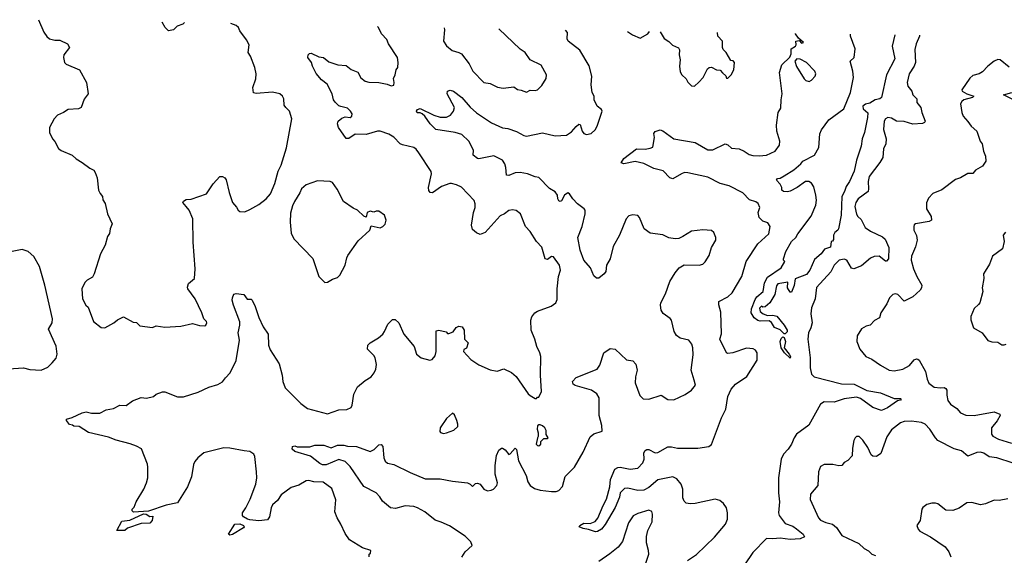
# Model space of a CAD drawing. Extents: x 1921360 to 2014538, y 768294 to 907744.
# Tile 401 of 412: x 1988494 to 1996366, y 902257 to 906537. Entities that reach past the tile are written whole.
import ezdxf

# ---------------------------------------------------------------- set-up
doc = ezdxf.new("R2010")
doc.units = 0

msp = doc.modelspace()

# ---------------------------------------------------------------- linework, layer by layer
at = {"layer": '0CON10XD'}
for points in [[(1988644.2, 906536.6), (1988687.9, 906437.9), (1988712.1, 906402.1), (1988733.2, 906383.2), (1988775, 906374.3), (1988815, 906374.2), (1988876.2, 906345), (1988893.3, 906315), (1988847.5, 906255), (1988843.3, 906235), (1988853.3, 906195), (1988865, 906181.2), (1988971.2, 906135), (1989028.8, 906035), (1989042, 905945), (1989008.8, 905901.2), (1988986.2, 905835), (1988965, 905824.4), (1988881.2, 905818.8), (1988845, 905793.8), (1988795.9, 905774.1), (1988768.8, 905745), (1988733.3, 905675), (1988732.5, 905635), (1988756, 905585), (1988775, 905562.5), (1988805, 905506.2), (1988825, 905492), (1988913.8, 905455), (1988945, 905426), (1988993.8, 905395), (1989055, 905350), (1989087.5, 905335), (1989097.5, 905315), (1989113, 905273), (1989123.6, 905173.6), (1989137, 905147), (1989157.5, 905125), (1989158.3, 905098.3), (1989177, 905067), (1989197.5, 904985), (1989233.3, 904905), (1989217.5, 904865), (1989211.7, 904828.3), (1989196.1, 904803.9), (1989178.8, 904735), (1989141.2, 904665), (1989088.8, 904505), (1989075, 904480), (1989032.5, 904455), (1989015, 904437.5), (1988990, 904385), (1988995.9, 904305.9), (1989023.3, 904255), (1989040.7, 904240.7), (1989083.3, 904125), (1989145, 904076.2), (1989175, 904074), (1989247, 904113), (1989275, 904138.8), (1989325, 904162.5), (1989400.5, 904120.5), (1989427.7, 904117.7), (1989455, 904090), (1989555, 904077.5), (1989585, 904091.2), (1989655, 904080.5), (1989781.5, 904088.5), (1989875, 904108.8), (1989932.7, 904092.7), (1989975, 904090), (1989982.5, 904095), (1989990, 904115), (1989986.7, 904125), (1989966.4, 904146.4), (1989950, 904195), (1989896, 904305), (1989839.2, 904385), (1989835, 904400), (1989845, 904428.8), (1989891.7, 904468.3), (1989897.8, 904545), (1989882.2, 904757.8), (1989878.1, 904945), (1989848.8, 905015), (1989825.8, 905045), (1989798.8, 905075), (1989803.1, 905086.9), (1989825, 905098.6), (1989866.3, 905103.7), (1989986.7, 905145), (1990042, 905225), (1990095, 905282.5), (1990115, 905282.5), (1990133.3, 905273.3), (1990145, 905257.5), (1990168, 905155), (1990196.1, 905076.1), (1990228.3, 905038.3), (1990240, 905015), (1990255, 905003.8), (1990295, 905001.2), (1990335, 905018.8), (1990405, 905058.8), (1990465.7, 905104.3), (1990498.8, 905145), (1990535, 905227.5), (1990561.4, 905325), (1990584.5, 905375.5), (1990626, 905514), (1990668.9, 905745), (1990652.5, 905805), (1990621.4, 905835), (1990609.1, 905855), (1990606.2, 905905), (1990595, 905925.7), (1990574.5, 905944.5), (1990515, 905958.6), (1990385, 905945.6), (1990362.5, 905952.5), (1990358.6, 905995), (1990380.8, 906065), (1990383.8, 906105), (1990373.9, 906153.9), (1990338.8, 906245), (1990321.2, 906275), (1990327.5, 906335), (1990306.2, 906376.2), (1990255, 906447.5), (1990243.3, 906475), (1990225, 906490), (1990182.5, 906505.8)], [(1989376.4, 903146.4), (1989266.8, 903176.8), (1989205, 903201.4), (1989045, 903238), (1988970, 903285), (1988928.3, 903288.3), (1988917, 903297), (1988891.7, 903301.7), (1988867.5, 903335), (1988867.5, 903345), (1988915, 903357.5), (1988994.4, 903395.6), (1989025, 903404), (1989068.3, 903391.7), (1989135, 903393.3), (1989185, 903420), (1989245, 903430), (1989295, 903456.7), (1989345, 903453.8), (1989395, 903490), (1989465, 903516.7), (1989507.7, 903512.3), (1989565, 903526.7), (1989585, 903543.8), (1989635, 903563.3), (1989655, 903563.3), (1989755, 903523.3), (1989805, 903523.3), (1989920.9, 903559.1), (1990005, 903599.2), (1990079.1, 903620.9), (1990115, 903642), (1990140, 903675), (1990176, 903715), (1990225.5, 903814.5), (1990250.5, 903975), (1990242.1, 904035), (1990253.9, 904095), (1990252.9, 904122.9), (1990203.5, 904255), (1990193.3, 904295), (1990195.8, 904314.2), (1990206.7, 904343.3), (1990225, 904350), (1990285, 904340), (1990314, 904304), (1990345, 904302.5), (1990352.5, 904295), (1990376.9, 904245), (1990405, 904156.2), (1990441.7, 904081.7), (1990480, 904025), (1990482.5, 903935), (1990497.6, 903897.6), (1990567.7, 903787.7), (1990593.8, 903695), (1990598.8, 903645), (1990616.7, 903595), (1990740.9, 903470.9), (1990795, 903428.6), (1990955, 903387.5), (1991045, 903418), (1991109.3, 903420.7), (1991143, 903437), (1991153, 903457), (1991166.2, 903545), (1991195, 903602.5), (1991255, 903653.3), (1991305, 903683.3), (1991328.8, 903715), (1991342, 903745), (1991347.3, 903782.7), (1991335.6, 903835), (1991324.5, 903854.5), (1991273.9, 903903.9), (1991276.2, 903935), (1991295, 903953.8), (1991363.3, 903995), (1991397, 904023), (1991412, 904045), (1991436, 904105), (1991475, 904140), (1991495, 904140), (1991526.2, 904115), (1991566.2, 904025), (1991646.7, 903925), (1991666.7, 903865), (1991705, 903834.2), (1991773.6, 903816.4), (1991792.5, 903822.5), (1991815, 903850), (1991823.6, 903886.4), (1991825, 904050), (1991845, 904056.7), (1991902.5, 904042.5), (1991915, 904030), (1991925, 904030), (1991958.3, 904041.7), (1991983.6, 904076.4), (1992005, 904087.5), (1992031.7, 904081.7), (1992047.5, 904055), (1992050, 903985), (1992080, 903955), (1992067, 903913), (1992045, 903900), (1992043.3, 903885), (1992100.3, 903820.3), (1992165, 903779.4), (1992255, 903737.5), (1992311.4, 903728.6), (1992363.6, 903746.4), (1992425, 903718), (1992462, 903685), (1992558.3, 903548.3), (1992575, 903532.5), (1992615, 903510), (1992625, 903510), (1992635, 903520), (1992645, 903520), (1992666.7, 903565), (1992657, 903697), (1992660, 903845), (1992653.3, 903875), (1992628.9, 903925), (1992613.3, 903985), (1992582.2, 904055), (1992579.2, 904135), (1992588.1, 904161.9), (1992613.3, 904195), (1992635, 904208.6), (1992743.4, 904246.6), (1992781.2, 904275), (1992790.5, 904299.5), (1992790, 904385), (1992802.2, 904485), (1992816.9, 904535), (1992810, 904575), (1992762.7, 904642.7), (1992745, 904644), (1992715, 904620), (1992695, 904626.2), (1992668.3, 904718.3), (1992626.2, 904765), (1992574, 904845), (1992538, 904885), (1992496.6, 904986.6), (1992463, 905013), (1992435, 905017.5), (1992405, 905010.8), (1992370, 904985), (1992335, 904970), (1992215, 904836.7), (1992175, 904820), (1992145, 904833.3), (1992115, 904860), (1992106, 904895), (1992121.2, 904995), (1992136.2, 905035), (1992136.2, 905065), (1992127.5, 905092.5), (1992025, 905198.8), (1991987.6, 905217.6), (1991945, 905228), (1991931.7, 905228.3), (1991865.5, 905204.5), (1991795, 905153.8), (1991775, 905156.7), (1991765, 905172.5), (1991761.9, 905195), (1991787.5, 905305), (1991784.1, 905324.1), (1991685, 905474), (1991662.6, 905502.6), (1991645, 905514.2), (1991555, 905535.6), (1991535, 905545.6), (1991485, 905597.1), (1991445, 905621.9), (1991375, 905645.7), (1991355, 905646.9), (1991265, 905618.9), (1991175, 905620.8), (1991125, 905587.5), (1991105, 905588), (1991042.5, 905675), (1991033.8, 905705), (1991041.2, 905725), (1991069.1, 905750.9), (1991095, 905759.2), (1991135, 905754.2), (1991148.8, 905765), (1991151.2, 905785), (1991140, 905805), (1991115, 905828.8), (1991062, 905842), (1991045, 905848.8), (1991015, 905876.7), (1991004, 905895), (1990993.3, 905945), (1990951.3, 906021.3), (1990906, 906056), (1990865, 906107.1), (1990834, 906165), (1990826.7, 906195), (1990798.8, 906235), (1990800, 906255), (1990812.3, 906267.7), (1990825, 906268), (1990885, 906240), (1990924.3, 906234.3), (1990965, 906200), (1991037, 906177), (1991105, 906171.2), (1991145, 906138), (1991196.7, 906116.7), (1991220.9, 906070.9), (1991255, 906044.3), (1991285, 906037.1), (1991365, 906035.6), (1991432.3, 906022.3), (1991465, 906008.8), (1991485, 906012.5), (1991488.8, 906035), (1991483.6, 906066.4), (1991496.7, 906095), (1991503.6, 906136.4), (1991516.7, 906155), (1991520, 906195), (1991513.8, 906235), (1991442, 906345), (1991428.7, 906378.7), (1991387.1, 906425), (1991361.4, 906475), (1991355.4, 906482.3)], [(1989811.9, 906513.2), (1989799.7, 906500.3), (1989752.5, 906485), (1989723.6, 906456.4), (1989685, 906448.8), (1989656.2, 906475), (1989632.6, 906516.8)], [(1991888.2, 906471.6), (1991890, 906455), (1991883.6, 906366.4), (1991905, 906326.7), (1991950.3, 906290.3), (1992005, 906275.8), (1992025, 906264), (1992087.5, 906185), (1992116.2, 906125), (1992205, 906036), (1992255.7, 906025.7), (1992315, 905996.2), (1992359.3, 905989.3), (1992445, 906000), (1992475, 905978.8), (1992504.1, 905974.1), (1992545, 905956.7), (1992575, 905973.8), (1992615, 905971.2), (1992635, 905976.7), (1992669.4, 906010.6), (1992703.9, 906066.1), (1992706.7, 906095), (1992663.9, 906173.9), (1992575, 906216.7), (1992536.2, 906275), (1992495, 906301.2), (1992325.4, 906462.8)], [(1992943, 905683), (1992965, 905702), (1992975, 905700), (1992990, 905645), (1993005, 905627.1), (1993025, 905620), (1993063.8, 905626.2), (1993094, 905656), (1993111.2, 905685), (1993152, 905805), (1993145, 905818), (1993111.4, 905845), (1993086, 905895), (1993086.4, 905926.4), (1993071.2, 905955), (1993063.1, 906015), (1993068.1, 906085), (1993046.8, 906166.8), (1992973.4, 906293.4), (1992878.6, 906365), (1992870, 906385), (1992874.4, 906435), (1992858, 906452.2)], [(1993834, 902215), (1993905, 902262.9), (1994047.8, 902402.2), (1994137.3, 902505), (1994153.8, 902545), (1994153.4, 902595), (1994144.6, 902635), (1994121.8, 902671.8), (1994090.8, 902695), (1994054.6, 902705.4), (1993895, 902670.6), (1993855, 902667.5), (1993823.6, 902673.6), (1993805, 902690), (1993794.6, 902714.6), (1993794.7, 902785), (1993782.4, 902825), (1993748.5, 902868.5), (1993715, 902884.6), (1993595, 902860.9), (1993525, 902797.5), (1993485, 902777.5), (1993435, 902773.8), (1993355, 902792.9), (1993328.3, 902791.7), (1993295.8, 902755), (1993290, 902720), (1993255, 902638.1), (1993175, 902503.8), (1993145, 902466.2), (1993113.9, 902446.1), (1993096.4, 902443.6), (1993042.7, 902462.7), (1992999.7, 902469.7), (1992967.5, 902485), (1992973.3, 902495), (1993005, 902514.4), (1993055, 902511.2), (1993093.9, 902526.1), (1993116.6, 902553.4), (1993158.1, 902655), (1993185.7, 902705), (1993212.2, 902805), (1993217.3, 902862.7), (1993252, 902945), (1993275, 902958.1), (1993295, 902961.1), (1993374, 902944), (1993435, 902953.6), (1993476.2, 902995), (1993486.4, 903025), (1993483.1, 903075), (1993495, 903094), (1993507.9, 903102.1), (1993525, 903101.9), (1993575, 903075.6), (1993595, 903078.9), (1993676.8, 903123.2), (1993705, 903123.1), (1993752, 903112), (1993915, 903113.6), (1994002.6, 903127.4), (1994025, 903141.4), (1994105.4, 903355), (1994140.3, 903425), (1994155.3, 903525), (1994181.1, 903585), (1994216.5, 903625), (1994307.1, 903685), (1994388.6, 903815), (1994388.6, 903875), (1994377.5, 903895), (1994357, 903907), (1994305, 903910.9), (1994195, 903875.6), (1994155, 903870), (1994145.9, 903875.9), (1994090.8, 903985), (1994105.9, 904025.9), (1994100.6, 904200.6), (1994082.3, 904257.7), (1994083.8, 904285), (1994155, 904322.9), (1994190.6, 904355), (1994266.6, 904483.4), (1994301.2, 904605), (1994394, 904746), (1994482, 904825), (1994493.3, 904885), (1994475, 904912.5), (1994435.8, 904925.8), (1994406.2, 904955), (1994399.2, 904995), (1994410.6, 905035), (1994396.7, 905066.7), (1994380.2, 905080.2), (1994328.3, 905098.3), (1994275, 905153.3), (1994165, 905208.9), (1994095, 905227.1), (1993995, 905279.5), (1993835, 905314.2), (1993810, 905315), (1993785, 905306), (1993715, 905263.8), (1993692.1, 905272.1), (1993637.8, 905327.8), (1993565, 905348.9), (1993485, 905388.8), (1993415, 905404.4), (1993325, 905386), (1993303.3, 905393.3), (1993323, 905427), (1993424.3, 905505.7), (1993495, 905503.1), (1993535, 905509.4), (1993555, 905518.8), (1993570, 905595), (1993563.6, 905626.4), (1993575, 905642.5), (1993598.3, 905651.7), (1993615, 905656.2), (1993635, 905648.8), (1993725, 905584.4), (1993895, 905555.5), (1993995, 905497.5), (1994035, 905496.7), (1994135, 905544), (1994155, 905536.2), (1994185, 905510), (1994245, 905505.8), (1994285, 905485.7), (1994325, 905460.5), (1994355, 905452.3), (1994405, 905447.5), (1994465, 905452.9), (1994533.3, 905486.7), (1994567.5, 905535), (1994570.5, 905565), (1994546.4, 905645), (1994543.8, 905695), (1994558, 905795), (1994580, 905830), (1994581.8, 905895), (1994590.6, 905945), (1994568.8, 906115), (1994587.5, 906175), (1994651.7, 906238.3), (1994662.5, 906265), (1994662.5, 906305), (1994697.5, 906325), (1994703, 906337), (1994700, 906365), (1994725, 906370), (1994745, 906350), (1994760, 906355), (1994720, 906390), (1994697.5, 906425), (1994697.6, 906426.5)], [(1993352.9, 906443.4), (1993392.5, 906415), (1993455, 906390), (1993515, 906423.8), (1993530, 906441.2)], [(1993614.1, 906440.1), (1993645.8, 906385.8), (1993685, 906362), (1993714.3, 906334.3), (1993762.3, 906312.3), (1993768.8, 906295), (1993766, 906255), (1993774.2, 906215), (1993770, 906165), (1993775, 906120), (1993787.5, 906095), (1993822.5, 906065), (1993836.4, 906036.4), (1993865, 906007.5), (1993890, 906005), (1993923, 906037), (1993957.5, 906075), (1993993.3, 906145), (1994006.4, 906153.6), (1994025, 906156.7), (1994065, 906136.2), (1994095, 906132.5), (1994112, 906112), (1994138.3, 906088.3), (1994145, 906070), (1994155, 906070), (1994182.5, 906095), (1994203.3, 906135), (1994210, 906195), (1994197, 906207), (1994180.7, 906210.7), (1994142.5, 906275), (1994119.3, 906299.3), (1994113.3, 906315), (1994113.3, 906365), (1994076.1, 906406.1), (1994073.4, 906434.3)], [(1995688.5, 906414.1), (1995688, 906405), (1995660.8, 906345), (1995650.9, 906299.1), (1995655.6, 906194.4), (1995644, 906165), (1995605.7, 906104.3), (1995589.2, 906035), (1995593.1, 906005), (1995626, 905965), (1995633.8, 905935), (1995666, 905905), (1995665.7, 905875), (1995697.5, 905835), (1995706, 905795), (1995732.5, 905725), (1995728, 905715), (1995712.6, 905707.4), (1995635, 905700.7), (1995565, 905723.2), (1995505, 905726.5), (1995465, 905751.1), (1995435, 905755.7), (1995416.2, 905745), (1995404.5, 905725.5), (1995399.7, 905659.7), (1995421.4, 905585), (1995418, 905545), (1995398.8, 905505), (1995394.2, 905435), (1995371.2, 905395), (1995286.5, 905283.5), (1995277.5, 905245), (1995280.8, 905185), (1995276, 905165), (1995196.7, 905105), (1995178.5, 905075), (1995171.8, 905045), (1995183.7, 904983.7), (1995194.6, 904964.6), (1995220.7, 904940.7), (1995254, 904875), (1995296.3, 904846.3), (1995390.9, 904800.9), (1995412.1, 904782.1), (1995441.4, 904715), (1995440.8, 904625), (1995425, 904606.2), (1995415, 904606.2), (1995365, 904645.8), (1995324.3, 904645.7), (1995295, 904632), (1995225, 904570), (1995163.6, 904546.4), (1995145, 904550), (1995105.8, 904615), (1995085, 904623.1), (1995045, 904614.5), (1995004.5, 904575), (1994978.2, 904521.8), (1994863.6, 904396.4), (1994854.3, 904305), (1994824.3, 904235), (1994820, 904185), (1994830, 904115), (1994820, 904075), (1994800, 904035), (1994794.4, 903985), (1994813.8, 903835), (1994812.8, 903755), (1994824.2, 903704.2), (1994845, 903681.5), (1995065, 903626.2), (1995165, 903624.7), (1995265.7, 903574.3), (1995375.9, 903555.9), (1995485, 903510.6), (1995535, 903509.2), (1995541.2, 903505), (1995535, 903496.7), (1995511.9, 903491.9), (1995431.2, 903435), (1995385, 903414.4), (1995315, 903436.9), (1995215, 903509.6), (1995185, 903521.3), (1995085, 903506.5), (1995005, 903479.7), (1994926.7, 903483.3), (1994895.7, 903465), (1994802.6, 903297.4), (1994705.5, 903225), (1994684.6, 903195), (1994663.3, 903145), (1994636.9, 903105), (1994600, 903065), (1994580.8, 903025), (1994560, 902875), (1994559.5, 902755), (1994568.2, 902685), (1994560.5, 902595), (1994565.6, 902575), (1994615, 902510.4), (1994675, 902488.5), (1994705, 902469.2), (1994756.7, 902425), (1994767, 902403), (1994732.4, 902387.6), (1994655, 902381.9), (1994575, 902392.7), (1994515, 902387.6), (1994465, 902392.1), (1994355, 902280), (1994288.9, 902181.1)], [(1995491.1, 906416.5), (1995468.1, 906325), (1995490.3, 906225), (1995423.6, 906095), (1995382.9, 905915), (1995371.2, 905905), (1995333.6, 905896.4), (1995290.6, 905869.4), (1995255, 905862.9), (1995233.8, 905845), (1995236.7, 905825), (1995273.7, 905793.7), (1995273.3, 905755), (1995249.3, 905635), (1995230, 905585), (1995220.3, 905525), (1995185.3, 905414.7), (1995165.4, 905325), (1995127.8, 905245), (1995101.1, 905205), (1995089.1, 905165), (1995067.1, 905125), (1995061.8, 904975), (1995040, 904865), (1995035, 904854), (1995011.2, 904835), (1995001.2, 904815), (1995000, 904780), (1994992.5, 904767.5), (1994982.5, 904765), (1994975, 904720), (1994928.2, 904701.8), (1994900.6, 904665), (1994848.9, 904621.1), (1994810.2, 904535), (1994785, 904499.3), (1994692.5, 904465), (1994685, 904412.5), (1994665, 904360), (1994655, 904360), (1994633.3, 904395), (1994635, 904440), (1994555, 904426.7), (1994545, 904410), (1994530, 904340), (1994490, 904275), (1994455, 904243.3), (1994435, 904240), (1994425, 904247.5), (1994408.3, 904231.7), (1994413.3, 904205), (1994437.5, 904185), (1994472.8, 904172.8), (1994515, 904174.6), (1994547.4, 904167.4), (1994606.9, 904096.9), (1994630.6, 904055), (1994628.9, 904041.1), (1994615, 904027.5), (1994605, 904026), (1994575, 904057.1), (1994527.8, 904077.8), (1994505, 904116), (1994485, 904130.5), (1994415, 904127.8), (1994394, 904134), (1994365, 904154.7), (1994342.6, 904195), (1994345, 904227.1), (1994375, 904301.4), (1994388.2, 904321.8), (1994438, 904365), (1994449.2, 904435), (1994472, 904478), (1994582.5, 904555), (1994610, 904605), (1994600, 904615), (1994600, 904625), (1994620, 904685), (1994665, 904763.3), (1994700, 904795), (1994715, 904826.7), (1994822.4, 904967.6), (1994858.2, 905055), (1994863.3, 905095), (1994858.9, 905135), (1994842.2, 905202.2), (1994825, 905230.8), (1994803.6, 905243.6), (1994775, 905244.5), (1994710, 905195), (1994655, 905167.1), (1994631.7, 905161.7), (1994600, 905165), (1994587.5, 905175), (1994586.4, 905196.4), (1994573.6, 905223.6), (1994543.3, 905255), (1994551.7, 905268.3), (1994575, 905271.2), (1994605, 905290), (1994683, 905337), (1994740, 905385), (1994755, 905406.2), (1994847.1, 905455), (1994882.3, 905515), (1994891.6, 905625), (1994903, 905657), (1994962.4, 905737.6), (1995083.8, 905825), (1995136.4, 905953.6), (1995158.9, 906075), (1995155.4, 906125), (1995134.3, 906205), (1995164.5, 906235.5), (1995173.4, 906305), (1995136.4, 906405), (1995135.6, 906421)], [(1994805, 906043.8), (1994825, 906053.3), (1994853.3, 906085), (1994858.8, 906105), (1994851.2, 906125), (1994783.3, 906195), (1994735, 906221.2), (1994706.4, 906223.6), (1994690, 906205), (1994705, 906162.5), (1994765, 906063.8), (1994780.3, 906050.3), (1994805, 906043.8)], [(1996405, 906158), (1996332.5, 906215), (1996315, 906218.8), (1996285, 906206.2), (1996235, 906166.2), (1996190.5, 906119.5), (1996165, 906103.3), (1996115, 906090), (1996090.5, 906069.5), (1996026.2, 905975), (1996030, 905965), (1996065, 905944.3), (1996122.5, 905925), (1996112.5, 905915), (1996041.2, 905895), (1996025.7, 905884.3), (1996016, 905865), (1996025.8, 905795), (1996037.1, 905765), (1996075, 905723.8), (1996100, 905685), (1996145.8, 905645), (1996174, 905565), (1996189.2, 905545), (1996198.8, 905485), (1996216.2, 905445), (1996216.7, 905405), (1996192.5, 905365), (1996136.4, 905333.6), (1996115, 905307.5), (1996075, 905307.5), (1996015, 905273.8), (1995975, 905258.8), (1995865, 905176.2), (1995795, 905148), (1995759.1, 905110.9), (1995744.2, 905074.2), (1995743.1, 905025), (1995782, 904965), (1995783.3, 904935), (1995765.6, 904924.4), (1995655.9, 904904.1), (1995645, 904896.7), (1995642, 904885), (1995642.5, 904855), (1995663.3, 904813.3), (1995668.5, 904775), (1995655, 904721.2), (1995624.1, 904645.9), (1995621.8, 904615), (1995640.5, 904545), (1995665.6, 904485.6), (1995705.7, 904415), (1995704.3, 904395), (1995694.2, 904375), (1995635, 904323.1), (1995565, 904286.2), (1995515, 904340), (1995495, 904345.7), (1995475, 904340.8), (1995448.6, 904315), (1995425.6, 904265), (1995378, 904195), (1995367, 904153), (1995327.7, 904132.3), (1995292.5, 904095), (1995262.3, 904087.7), (1995225, 904066.7), (1995190.5, 904009.5), (1995186.7, 903965), (1995210, 903905), (1995257.5, 903845), (1995307.5, 903825), (1995376.7, 903775), (1995445, 903735.7), (1995485, 903730.6), (1995555, 903744.3), (1995606.5, 903773.5), (1995645, 903818.8), (1995665, 903826.7), (1995675, 903823.3), (1995685.7, 903815.7), (1995736, 903725), (1995748.8, 903665), (1995762.7, 903632.7), (1995805, 903599.2), (1995855, 903595.7), (1995885, 903597.5), (1995899.1, 903589.1), (1995905.8, 903575), (1995905.7, 903535), (1995915, 903493.3), (1995936.2, 903465), (1995985, 903428.8), (1996015, 903394), (1996057.8, 903377.8), (1996125, 903373.6), (1996285, 903402.9), (1996330, 903385), (1996332.5, 903375), (1996309.3, 903330.7), (1996264.2, 903275), (1996262, 903225), (1996275, 903208.8), (1996320, 903185), (1996423.7, 903153.7)], [(1992028.5, 902241.5), (1992056.2, 902285), (1992112.5, 902335), (1992100.8, 902365), (1992055, 902409.4), (1991931.1, 902491.1), (1991865, 902522.5), (1991815, 902537.9), (1991734.4, 902605), (1991675, 902637.2), (1991645, 902645.9), (1991575, 902650.9), (1991499.5, 902630.5), (1991457.5, 902635), (1991395, 902688.8), (1991373.8, 902723.8), (1991345.3, 902755.3), (1991245, 902806), (1991137.1, 902967.1), (1991097.1, 903007.1), (1991045, 903022.5), (1990945, 902980.4), (1990915, 902980), (1990895, 902989.4), (1990819.5, 903049.5), (1990693.8, 903085), (1990673.8, 903105), (1990673.9, 903126.1), (1990695, 903132.5), (1990713.6, 903123.6), (1990815, 903124), (1990855, 903136), (1990925, 903137.5), (1990985, 903116.2), (1991035, 903137.5), (1991085, 903138), (1991115, 903128), (1991185.6, 903125.6), (1991295, 903086.7), (1991328.8, 903101.2), (1991365, 903138.8), (1991385, 903143.3), (1991397.5, 903125), (1991404.3, 903034.3), (1991415, 903010), (1991435, 902994), (1991485, 902981.4), (1991615, 902918.1), (1991735, 902868.9), (1991855, 902867.8), (1991955, 902848.6), (1992075, 902835.8), (1992096.1, 902826.1), (1992115, 902807.5), (1992139.3, 902830.7), (1992155, 902833.8), (1992175, 902823.8), (1992206, 902785), (1992235, 902772.9), (1992264.1, 902775.9), (1992282.5, 902785), (1992310, 902815), (1992313.6, 902836.4), (1992296.2, 902905), (1992295.9, 902974.1), (1992306.4, 903053.6), (1992324.2, 903095.8), (1992345, 903112.5), (1992355, 903112.5), (1992375, 903100), (1992405, 903062.5), (1992415, 903066.7), (1992455, 903113.8), (1992465, 903101.2), (1992482.4, 903012.4), (1992543.9, 902893.9), (1992555.3, 902845), (1992574.8, 902814.8), (1992610.4, 902790.4), (1992655, 902775.9), (1992745, 902765.4), (1992783.6, 902766.4), (1992805, 902774.3), (1992833.6, 902806.4), (1992854.6, 902885.4), (1992929.7, 902960.3), (1992999.3, 903080.7), (1993055, 903202.5), (1993085, 903226.7), (1993151.7, 903248.3), (1993149.2, 903295), (1993128.1, 903375), (1993125.5, 903434.5), (1993125.7, 903514.3), (1993108, 903548), (1993065, 903577.1), (1992934.4, 903614.4), (1992918.8, 903625), (1992914.4, 903645), (1992941.7, 903678.3), (1993110.8, 903745), (1993131.9, 903775), (1993165, 903873.3), (1993215, 903908.8), (1993255, 903903.3), (1993345, 903818.8), (1993395, 903810), (1993421.2, 903785), (1993430, 903735), (1993416.8, 903683.2), (1993414.5, 903634.5), (1993453.2, 903533.2), (1993478.3, 903508.3), (1993525, 903503.8), (1993623.6, 903536.4), (1993675, 903501.2), (1993725, 903498.8), (1993815, 903541.2), (1993864.2, 903575.8), (1993896.2, 903615), (1993887, 903657), (1993862.7, 903735), (1993878.6, 903858.6), (1993876.2, 903915), (1993868.1, 903945), (1993843.3, 903975), (1993775, 903992), (1993745, 904013.8), (1993725.6, 904045.6), (1993705.6, 904135), (1993695, 904150), (1993638.3, 904188.3), (1993622, 904215), (1993617.5, 904255), (1993620.8, 904275), (1993656.5, 904345), (1993691.5, 904445), (1993733.1, 904515), (1993767.2, 904552.8), (1993805, 904577.5), (1993925, 904574.4), (1993955, 904584.4), (1993975, 904600.8), (1994005, 904653.3), (1994026, 904715), (1994058.8, 904775), (1994060, 904795), (1994042.5, 904835), (1994025, 904852.5), (1993955, 904858.8), (1993865, 904847.5), (1993795, 904804), (1993765, 904788), (1993735, 904784.3), (1993685, 904794.4), (1993636.4, 904816.4), (1993535, 904831.1), (1993485.5, 904865.5), (1993448.1, 904955), (1993435, 904970.8), (1993397, 904977), (1993365, 904968.1), (1993342.2, 904945), (1993290.6, 904815), (1993240, 904725), (1993215.6, 904625), (1993184.3, 904575.7), (1993181.2, 904525), (1993166.7, 904505), (1993125, 904470), (1993105, 904472.5), (1993085, 904490), (1993056.7, 904555), (1993002.9, 904615), (1992973.6, 904695), (1992955.6, 904795), (1992990.9, 904885), (1993014, 904985), (1993013.6, 905013.6), (1993007.5, 905025), (1992954, 905065), (1992915, 905106), (1992888.6, 905145), (1992875, 905152.2), (1992848.8, 905135), (1992825, 905088.6), (1992815, 905082.9), (1992805, 905088.6), (1992796.4, 905105), (1992792.4, 905135), (1992775, 905162.2), (1992728.8, 905188.8), (1992645.6, 905275.6), (1992615, 905280), (1992555, 905304.5), (1992495, 905316.5), (1992455, 905312.7), (1992405, 905290.6), (1992385, 905293.8), (1992381.9, 905355), (1992373.1, 905385), (1992353, 905413), (1992285, 905448.1), (1992165, 905424), (1992155, 905426.7), (1992120, 905455), (1992123.3, 905495), (1992085.8, 905565), (1992029.1, 905619.1), (1991976.4, 905636.4), (1991820.4, 905660.4), (1991775.4, 905705.4), (1991734.3, 905765), (1991712, 905785), (1991695, 905791.1), (1991673.1, 905793.1), (1991666, 905805), (1991675, 905820), (1991695, 905826.8), (1991803.8, 905773.8), (1991855, 905757.1), (1991905, 905758.8), (1991939.4, 905775), (1991963.5, 905805), (1991971.1, 905835), (1991910.8, 905945), (1991913.6, 905966.4), (1991935, 905973.8), (1991961.2, 905965), (1992028.6, 905915), (1992095, 905837.1), (1992145, 905792.5), (1992265, 905712.5), (1992353.3, 905673.3), (1992397, 905667), (1992465, 905644.5), (1992525, 905610), (1992546.6, 905606.6), (1992675, 905633.8), (1992775, 905607.5), (1992865, 905613.3), (1992905, 905640), (1992943, 905683)], [(1996465, 905882.9), (1996360, 905935), (1996426, 905954)], [(1990935, 904437.5), (1990955, 904440), (1990996.1, 904463.9), (1991035, 904477.5), (1991052.5, 904495), (1991096.2, 904575), (1991108.8, 904635), (1991117.7, 904652.3), (1991200, 904770), (1991293.3, 904855), (1991305, 904890), (1991375, 904873.8), (1991396.1, 904883.9), (1991415, 904902.5), (1991423.3, 904935), (1991410, 904975), (1991365, 905007.5), (1991345, 905006.7), (1991325, 904997.5), (1991295, 905006.2), (1991273.3, 904995), (1991265, 904960), (1991245, 904967.5), (1991193.6, 905013.6), (1991160.2, 905030.2), (1991083.8, 905085), (1991032.7, 905182.7), (1990995, 905236.2), (1990975, 905244), (1990875, 905250), (1990785, 905216), (1990746.7, 905185), (1990735, 905152.5), (1990690, 905085), (1990675, 905050), (1990660.5, 904989.5), (1990657.7, 904917.7), (1990665, 904830), (1990685.9, 904785.9), (1990838.8, 904628.8), (1990885.9, 904485.9), (1990935, 904437.5)], [(1996375, 904840), (1996357.5, 904815), (1996363.3, 904765), (1996350, 904705), (1996271.7, 904648.3), (1996247.7, 904582.3), (1996211.7, 904528.3), (1996200, 904505), (1996201.7, 904468.3), (1996189.2, 904395), (1996193.8, 904365), (1996168.8, 904275), (1996160, 904260), (1996125, 904230), (1996097.5, 904165), (1996098.3, 904138.3), (1996120, 904075), (1996187.5, 904035), (1996233.9, 903973.9), (1996265, 903963.8), (1996315, 903960), (1996345, 903937.5), (1996365, 903937.5), (1996380, 903945)], [(1988365, 903744.2), (1988525, 903755.8), (1988575, 903741.2), (1988665, 903736.2), (1988719.7, 903760.3), (1988755, 903793.8), (1988785, 903833.3), (1988794.2, 903865), (1988787, 903927), (1988724, 904065), (1988754, 904115), (1988757.3, 904147.3), (1988695.8, 904415), (1988653.3, 904565), (1988607.5, 904645), (1988562.5, 904685), (1988515, 904699.2), (1988394.6, 904675.4)], [(1994655, 903832.5), (1994608, 903875), (1994583.1, 903915), (1994572.5, 903965), (1994581.2, 903988.8), (1994595, 904001.2), (1994605, 903997.5), (1994615.7, 903965.7), (1994605.8, 903915), (1994645.7, 903865), (1994655.8, 903845), (1994655, 903832.5)], [(1991881.2, 903231.2), (1991905, 903234), (1991965, 903257.1), (1991995.7, 903285), (1991997.8, 903305), (1991988.5, 903335), (1991969.4, 903379.4), (1991955, 903392), (1991905, 903350), (1991856.2, 903275), (1991853.3, 903245), (1991858.3, 903238.3), (1991881.2, 903231.2)], [(1996436, 902994), (1996305, 903035.5), (1996245, 903044.5), (1996202.1, 903072.1), (1996175, 903081.2), (1996145, 903078.8), (1996075, 903049.2), (1996022.7, 903092.7), (1995965, 903108.7), (1995833.9, 903173.9), (1995815, 903194.2), (1995771.5, 903265), (1995734.3, 903305), (1995705, 903316.9), (1995625, 903329.5), (1995565, 903326.9), (1995535, 903315.6), (1995465, 903259.2), (1995426.1, 903203.9), (1995379.3, 903070.7), (1995345, 903046.2), (1995315, 903048.8), (1995300.8, 903060.8), (1995275, 903118.8), (1995235, 903176.2), (1995205, 903206.2), (1995185, 903206.2), (1995173.8, 903195), (1995164, 903175), (1995153.3, 903113.3), (1995148.3, 903051.7), (1995115, 903013.3), (1995085, 902997.5), (1995066, 902974), (1995041.7, 902971.7), (1994995, 902982), (1994925, 902981.2), (1994896.7, 902965), (1994880, 902925), (1994876, 902815), (1994816.7, 902745), (1994813.9, 902703.9), (1994881.2, 902555), (1994895, 902536.7), (1994938.3, 902518.3), (1994993.3, 902505), (1995025, 902480), (1995068, 902415), (1995201.7, 902351.7), (1995245, 902310), (1995281.1, 902291.1), (1995306.7, 902265), (1995335, 902254.3)], [(1992645, 903132.5), (1992660, 903145), (1992660, 903165), (1992685, 903190), (1992715, 903190), (1992720, 903195), (1992703, 903223), (1992702.5, 903255), (1992692.5, 903275), (1992675, 903292.5), (1992655, 903300), (1992645, 903300), (1992635, 903290), (1992630, 903265), (1992640, 903235), (1992640, 903205), (1992633.6, 903196.4), (1992624, 903145), (1992635, 903133.3), (1992645, 903132.5)], [(1991287.5, 902245), (1991287.5, 902265), (1991297.5, 902275), (1991302.5, 902295), (1991235, 902317.5), (1991130.7, 902380.7), (1991095, 902430), (1991061.4, 902505), (1991032.5, 902555), (1991014, 902605), (1991020.7, 902700.7), (1990990.7, 902790.7), (1990920.5, 902840.5), (1990845, 902844), (1990805, 902853.3), (1990785, 902852.5), (1990725, 902817.5), (1990665, 902797.5), (1990585, 902738.8), (1990554.2, 902695.8), (1990515, 902660), (1990504.4, 902635), (1990492.5, 902565), (1990475, 902538.8), (1990405, 902533.1), (1990335, 902539.7), (1990314.8, 902544.8), (1990284.3, 902564.3), (1990275.5, 902575), (1990274.4, 902595), (1990302.9, 902635), (1990336.5, 902705), (1990381.5, 902825), (1990389.1, 902875), (1990388.5, 902925), (1990373.1, 903045), (1990365.7, 903065), (1990335.4, 903085.4), (1990289.4, 903090.6), (1990175, 903113.3), (1990125, 903114.4), (1989965.4, 903074.6), (1989918, 903035), (1989894.3, 903005), (1989885, 902982.5), (1989866.9, 902885), (1989835.8, 902805), (1989755, 902676), (1989665, 902656.7), (1989525, 902610), (1989405, 902602), (1989392.3, 902612.3), (1989394, 902625), (1989408.3, 902641.7), (1989424.2, 902685), (1989485.8, 902785), (1989508, 902835), (1989518.6, 902875), (1989518.8, 902961.2), (1989515.6, 902985), (1989466.8, 903106.8), (1989429.1, 903129.1), (1989376.4, 903146.4)], [(1996395, 902708), (1996325, 902693.8), (1996283.6, 902696.4), (1996215, 902668.8), (1996175, 902661.2), (1996105, 902678), (1996065, 902676.2), (1996005, 902633.3), (1995953.9, 902613.9), (1995898.3, 902618.3), (1995835, 902666.7), (1995815, 902673.3), (1995785, 902672.5), (1995745, 902662.5), (1995715, 902640), (1995707.5, 902625), (1995692.5, 902535), (1995667.5, 902495), (1995677.5, 902465), (1995690.7, 902450.7), (1995775, 902403.3), (1995892.5, 902325), (1995921.2, 902285), (1995938.8, 902245)], [(1993496.7, 902185), (1993523.8, 902265), (1993522.5, 902295), (1993504, 902355), (1993505.9, 902405.9), (1993515.7, 902454.3), (1993550, 902525), (1993554.2, 902585), (1993547, 902607), (1993525, 902617.5), (1993435, 902590), (1993398.8, 902571.2), (1993362, 902515), (1993314.1, 902365.9), (1993278.3, 902321.7), (1993211.1, 902268.9), (1993125, 902206.2)], [(1989335, 902454.3), (1989270, 902455), (1989309.7, 902530.3), (1989375, 902538), (1989485, 902588.8), (1989505, 902586.7), (1989535, 902567.5), (1989558.3, 902568.3), (1989553.3, 902535), (1989535, 902513.8), (1989465, 902510.6), (1989356.1, 902473.9), (1989335, 902454.3)], [(1990175, 902417.5), (1990162.5, 902425), (1990214.2, 902505), (1990255, 902508.9), (1990282.5, 902495), (1990289.2, 902485), (1990284, 902475), (1990195, 902424), (1990175, 902417.5)]]:
    msp.add_lwpolyline(points, dxfattribs=at)

doc.saveas('drawing.dxf')
